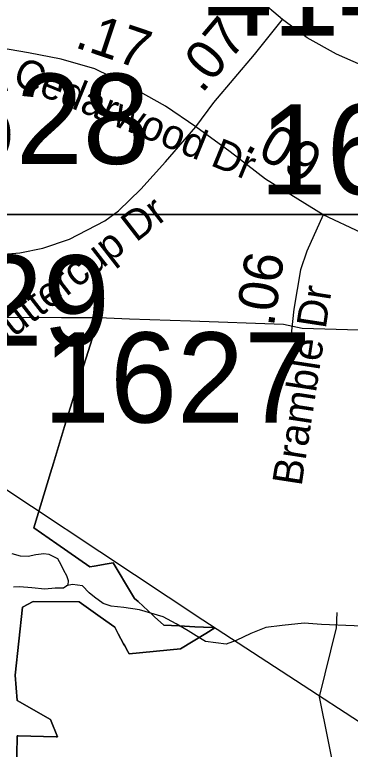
# Model space of a CAD drawing. Extents: x 1662474 to 1856135, y 779280 to 917889.
# Drawn here: x 1723024 to 1724097, y 824881 to 827227 of the extents above; entities that cross this region are included whole.
import ezdxf

# ---------------------------------------------------------------- set-up
doc = ezdxf.new("R2010")
doc.units = 0
for name, color, linetype in [('Cogo Default Point CELL', 7, 'Continuous'), ('Exist Boundary Political City Limit New', 7, 'Continuous'), ('Exist Hydrographic Lake Shore', 7, 'Continuous'), ('Exist Hydrographic Misc Water Feature', 7, 'Continuous'), ('Exist Road Non-System Type 51', 7, 'Continuous'), ('Exist Road Secondary Mileage Tenths English Label', 7, 'Continuous'), ('Exist Road Secondary Type 51 Attributed', 7, 'Continuous'), ('Exist Road Secondary Type 51 Label', 7, 'Continuous'), ('Exist Utilities Electrical Transmission Line', 7, 'Continuous'), ('Map Preparation Boundary City Limit Buffer Line', 7, 'Continuous'), ('Map Preparation Inset Cut Line', 7, 'Continuous')]:
    doc.layers.add(name, color=color, linetype=linetype)

msp = doc.modelspace()

# ---------------------------------------------------------------- linework, layer by layer
at = {"layer": 'Exist Boundary Political City Limit New'}
for points in [[(1723292.8, 826259.1), (1723173.2, 826258.4), (1722798.2, 826261), (1722499, 826263.6), (1722503, 826763.4), (1722505.2, 827107.6), (1722177.5, 827092.4), (1722134, 827139.5), (1722064.4, 827259.6)], [(1723292.8, 826259.1), (1723230.9, 826063.5), (1723222, 826035.2), (1723213.4, 826007.9), (1723206.9, 825987.2), (1723183, 825911.6), (1723147.6, 825794.4), (1723138.1, 825763.5), (1723085.2, 825588.2), (1723158.5, 825536.7), (1723264, 825463.2), (1723278.4, 825465.8), (1723319.6, 825472.9), (1723338.4, 825476.2), (1723344.6, 825465.8), (1723391, 825389.2), (1723407.2, 825362.2), (1723418.2, 825352.2), (1723466.6, 825308.1), (1723471.2, 825303.9), (1723500.8, 825276.9), (1723550, 825274.5), (1723599.6, 825272.1), (1723655.5, 825269.4), (1723660.5, 825269.1), (1723664.2, 825268.6)], [(1723664.2, 825268.6), (1723660.5, 825269.1), (1723655.5, 825269.4), (1723599.6, 825272.1), (1723550, 825274.5), (1723500.8, 825276.9), (1723471.2, 825303.9), (1723466.6, 825308.1), (1723418.2, 825352.2), (1723407.2, 825362.2), (1723391, 825389.2), (1723344.6, 825465.8), (1723338.4, 825476.2), (1723319.6, 825472.9), (1723278.4, 825465.8), (1723264, 825463.2), (1723158.5, 825536.7), (1723085.2, 825588.2), (1723138.1, 825763.5), (1723147.6, 825794.4), (1723183, 825911.6), (1723206.9, 825987.2), (1723213.4, 826007.9), (1723222, 826035.2), (1723230.9, 826063.5), (1723292.8, 826259.1)], [(1725681, 826035.1), (1725478.4, 826046.8), (1725479.9, 826115.8), (1725482.1, 826171.8), (1725466.4, 826172.2), (1725376.9, 826175.1), (1725268.2, 826178.5), (1725161.4, 826181.9), (1725048.2, 826185.5), (1724952, 826188.5), (1724943.4, 826188.9), (1724807.2, 826194), (1724679, 826198.8), (1724553.2, 826203.6), (1724338.6, 826211.7), (1724316.6, 826212.5), (1724134.1, 826218.4), (1724124.2, 826218.8), (1723942.9, 826224.7), (1723882.8, 826236.9), (1723585.9, 826248.2), (1723390.8, 826254.2), (1723292.8, 826259.1)], [(1723664.2, 825268.6), (1723634.8, 825250.5), (1723554.2, 825201), (1723389.4, 825185.6), (1723385.2, 825193.2), (1723375.5, 825211.4), (1723372.2, 825217.6), (1723355.1, 825249.6), (1723343.9, 825270.9), (1723297.1, 825304.1), (1723230, 825351.9), (1723082.6, 825352.9), (1723048.6, 825334.2), (1723024.9, 825117.8), (1723032, 825036.8), (1723137.9, 824975.7), (1723160.8, 824920.7), (1723160.8, 824920.1), (1723156.2, 824920.4), (1723035.4, 824923.7), (1723032.1, 824923.8), (1723031.9, 824922.7), (1723031.9, 824922.1), (1723028, 824743.8)], [(1723028, 824743.8), (1723031.9, 824922.1), (1723031.9, 824922.7), (1723032.1, 824923.8), (1723035.4, 824923.7), (1723156.2, 824920.4), (1723160.8, 824920.1), (1723160.8, 824920.7), (1723137.9, 824975.7), (1723032, 825036.8), (1723024.9, 825117.8), (1723048.6, 825334.2), (1723082.6, 825352.9), (1723230, 825351.9), (1723297.1, 825304.1), (1723343.9, 825270.9), (1723355.1, 825249.6), (1723372.2, 825217.6), (1723375.5, 825211.4), (1723385.2, 825193.2), (1723389.4, 825185.6), (1723554.2, 825201), (1723634.8, 825250.5), (1723664.2, 825268.6)]]:
    msp.add_lwpolyline(points, dxfattribs=at)
at = {"layer": 'Exist Hydrographic Lake Shore'}
msp.add_lwpolyline([(1723014.5, 825506.1), (1723041, 825498.2), (1723066.5, 825497.6), (1723091.9, 825503.1), (1723117.1, 825506.1), (1723132.9, 825503.7), (1723160.4, 825489.8), (1723171.2, 825470.9), (1723179.9, 825452.5), (1723189, 825435.7), (1723194, 825423.4), (1723194.5, 825419.9), (1723194.2, 825405.2), (1723179.4, 825394.8), (1723153.4, 825395.6), (1723120, 825391.9), (1723079.1, 825396.1), (1723038.9, 825399.5), (1723020, 825398.7)], dxfattribs=at)
at = {"layer": 'Exist Hydrographic Misc Water Feature'}
msp.add_lwpolyline([(1724187, 825272.2), (1724005.1, 825279.3), (1723948.9, 825283.7), (1723878.8, 825276.1), (1723826.7, 825269.8), (1723778.3, 825250.3), (1723732.2, 825228.2), (1723700.2, 825216.5), (1723634.2, 825224.5), (1723604.2, 825243.1), (1723578.2, 825259.3), (1723540.5, 825281.3), (1723498.4, 825303.5), (1723422.6, 825325.6), (1723372.3, 825334), (1723332.3, 825338.1), (1723306.5, 825346), (1723278.6, 825366.3), (1723262.4, 825380.6), (1723240.5, 825402.4), (1723208.1, 825407.1), (1723188.2, 825402.6)], dxfattribs=at)
at = {"layer": 'Exist Road Non-System Type 51'}
msp.add_lwpolyline([(1723512.4, 824180.4), (1723652.5, 824179.9), (1723733.1, 824272.2), (1723844.4, 824382.9), (1723962.4, 824527.5), (1724053.6, 824773.5), (1723998.1, 825048), (1724052.8, 825268.2), (1724054.6, 825317.6)], dxfattribs=at)
at = {"layer": 'Exist Road Secondary Type 51 Attributed'}
for points in [[(1723880.4, 827211.6), (1723804.8, 827275.9), (1723662.1, 827443.1), (1723555.8, 827582.7), (1723468.8, 827714.3)], [(1723603.4, 826868.8), (1723661, 826946.2), (1723790.4, 827099.2), (1723880.4, 827211.6)], [(1725267.7, 826745.8), (1725220.2, 826746.9), (1725181.7, 826754.2), (1725069.1, 826779.3), (1724957.4, 826816.3), (1724799.9, 826871.8), (1724660.1, 826915.1), (1724524.3, 826936.2), (1724366.4, 826973.7), (1724202.8, 827035), (1724053.2, 827100.3), (1723958.9, 827152.5), (1723880.4, 827211.6)], [(1722755, 827120.6), (1722747.9, 826991.7), (1722743.5, 826832.3), (1722741.4, 826706.1), (1722741.4, 826645.6), (1722748.3, 826598), (1722755.7, 826568.9), (1722763.6, 826548.6), (1722776.8, 826527.8), (1722807.3, 826502.4), (1722853.9, 826480.2), (1722908.9, 826462.6), (1722961.3, 826459.4), (1723040.4, 826465.9), (1723113.8, 826481.1), (1723198.6, 826509.8), (1723311.8, 826568.4), (1723355.9, 826599.9), (1723427.6, 826669.6), (1723505.9, 826756.5), (1723603.4, 826868.8)], [(1723603.4, 826868.8), (1723505.5, 826934.1), (1723380.1, 827005.1), (1723280.4, 827054.1), (1723172, 827085), (1723067.6, 827105.3), (1722974.3, 827121.1), (1722823.7, 827121.1), (1722755, 827120.6)], [(1724010, 826587.4), (1723826.1, 826701.1), (1723712.4, 826788.8), (1723603.4, 826868.8)], [(1724010, 826587.4), (1723957.8, 826471.9), (1723938.1, 826412.3), (1723916.2, 826286.6), (1723905.7, 826187.4)], [(1725267.7, 826446.1), (1725150.4, 826436.6), (1724932.2, 826425.6), (1724718.9, 826414.5), (1724542.9, 826417.9), (1724382, 826447.7), (1724268.1, 826476.6), (1724132.3, 826529.8), (1724010, 826587.4)]]:
    msp.add_lwpolyline(points, dxfattribs=at)
at = {"layer": 'Exist Utilities Electrical Transmission Line'}
msp.add_lwpolyline([(1718828.7, 827097.1), (1719840.8, 826834.4), (1720986.7, 826534.3), (1721964.8, 826282.1), (1722256.2, 826204.9), (1722437.2, 826085), (1722747.1, 825875.5), (1723625.7, 825294.2), (1724446.8, 824759.4), (1725234.1, 824246.8), (1725828.4, 823852.5), (1726522, 823387), (1727158.1, 822972.2), (1727730.7, 822596), (1728221.6, 822272.6), (1728806, 821886.3), (1729295, 821559), (1729725.3, 821278.5)], dxfattribs=at)
at = {"layer": 'Map Preparation Boundary City Limit Buffer Line'}
for points in [[(1723292.8, 826259.1), (1723173.2, 826258.4), (1722798.2, 826261), (1722499, 826263.6), (1722503, 826763.4), (1722505.2, 827107.6), (1722177.5, 827092.4), (1722134, 827139.5), (1722064.4, 827259.6)], [(1723292.8, 826259.1), (1723230.9, 826063.5), (1723222, 826035.2), (1723213.4, 826007.9), (1723206.9, 825987.2), (1723183, 825911.6), (1723147.6, 825794.4), (1723138.1, 825763.5), (1723085.2, 825588.2), (1723158.5, 825536.7), (1723264, 825463.2), (1723278.4, 825465.8), (1723319.6, 825472.9), (1723338.4, 825476.2), (1723344.6, 825465.8), (1723391, 825389.2), (1723407.2, 825362.2), (1723418.2, 825352.2), (1723466.6, 825308.1), (1723471.2, 825303.9), (1723500.8, 825276.9), (1723550, 825274.5), (1723599.6, 825272.1), (1723655.5, 825269.4), (1723660.5, 825269.1), (1723664.2, 825268.6)], [(1723664.2, 825268.6), (1723660.5, 825269.1), (1723655.5, 825269.4), (1723599.6, 825272.1), (1723550, 825274.5), (1723500.8, 825276.9), (1723471.2, 825303.9), (1723466.6, 825308.1), (1723418.2, 825352.2), (1723407.2, 825362.2), (1723391, 825389.2), (1723344.6, 825465.8), (1723338.4, 825476.2), (1723319.6, 825472.9), (1723278.4, 825465.8), (1723264, 825463.2), (1723158.5, 825536.7), (1723085.2, 825588.2), (1723138.1, 825763.5), (1723147.6, 825794.4), (1723183, 825911.6), (1723206.9, 825987.2), (1723213.4, 826007.9), (1723222, 826035.2), (1723230.9, 826063.5), (1723292.8, 826259.1)], [(1725681, 826035.1), (1725478.4, 826046.8), (1725479.9, 826115.8), (1725482.1, 826171.8), (1725466.4, 826172.2), (1725376.9, 826175.1), (1725268.2, 826178.5), (1725161.4, 826181.9), (1725048.2, 826185.5), (1724952, 826188.5), (1724943.4, 826188.9), (1724807.2, 826194), (1724679, 826198.8), (1724553.2, 826203.6), (1724338.6, 826211.7), (1724316.6, 826212.5), (1724134.1, 826218.4), (1724124.2, 826218.8), (1723942.9, 826224.7), (1723882.8, 826236.9), (1723585.9, 826248.2), (1723390.8, 826254.2), (1723292.8, 826259.1)], [(1723664.2, 825268.6), (1723634.8, 825250.5), (1723554.2, 825201), (1723389.4, 825185.6), (1723385.2, 825193.2), (1723375.5, 825211.4), (1723372.2, 825217.6), (1723355.1, 825249.6), (1723343.9, 825270.9), (1723297.1, 825304.1), (1723230, 825351.9), (1723082.6, 825352.9), (1723048.6, 825334.2), (1723024.9, 825117.8), (1723032, 825036.8), (1723137.9, 824975.7), (1723160.8, 824920.7), (1723160.8, 824920.1), (1723156.2, 824920.4), (1723035.4, 824923.7), (1723032.1, 824923.8), (1723031.9, 824922.7), (1723031.9, 824922.1), (1723028, 824743.8)], [(1723028, 824743.8), (1723031.9, 824922.1), (1723031.9, 824922.7), (1723032.1, 824923.8), (1723035.4, 824923.7), (1723156.2, 824920.4), (1723160.8, 824920.1), (1723160.8, 824920.7), (1723137.9, 824975.7), (1723032, 825036.8), (1723024.9, 825117.8), (1723048.6, 825334.2), (1723082.6, 825352.9), (1723230, 825351.9), (1723297.1, 825304.1), (1723343.9, 825270.9), (1723355.1, 825249.6), (1723372.2, 825217.6), (1723375.5, 825211.4), (1723385.2, 825193.2), (1723389.4, 825185.6), (1723554.2, 825201), (1723634.8, 825250.5), (1723664.2, 825268.6)]]:
    msp.add_lwpolyline(points, dxfattribs=at)
at = {"layer": 'Map Preparation Inset Cut Line'}
for points in [[(1731035.7, 826588.1), (1668486.3, 826588.1), (1668486.3, 870408.9), (1731035.7, 870408.9)], [(1731035.7, 782767.4), (1668486.3, 782767.4), (1668486.3, 826588.1), (1731035.7, 826588.1)]]:
    msp.add_lwpolyline(points, close=True, dxfattribs=at)

# ---------------------------------------------------------------- texts
at = {"layer": 'Cogo Default Point CELL'}
for s, p in [('4147', (1723633.6, 827159.8)), ('1628', (1722599, 826750.2)), ('1630', (1723806.9, 826652.5)), ('1629', (1722471.4, 826170.2)), ('1627', (1723114.4, 825924.1))]:
    msp.add_text(s, height=288, dxfattribs=at).set_placement(p)
at = {"layer": 'Exist Road Secondary Mileage Tenths English Label'}
for s, rotation, p in [('.17', 341.4022, (1723212, 827123.9)), ('.07', 49.7775, (1723622.1, 826972.2)), ('.09', 330.8974, (1723754.4, 826797.4)), ('.06', 81.4697, (1723851.9, 826227.9))]:
    msp.add_text(s, height=125, rotation=rotation, dxfattribs=at).set_placement(p)
at = {"layer": 'Exist Road Secondary Type 51 Label'}
for s, rotation, p in [('Cedarwood Dr', 337.6772, (1723012.4, 827007)), ('Buttercup Dr', 37.8214, (1722954.4, 826143.2)), ('Bramble Dr', 81.2587, (1723940.8, 825718.7))]:
    msp.add_text(s, height=95, rotation=rotation, dxfattribs=at).set_placement(p)

doc.saveas('drawing.dxf')
